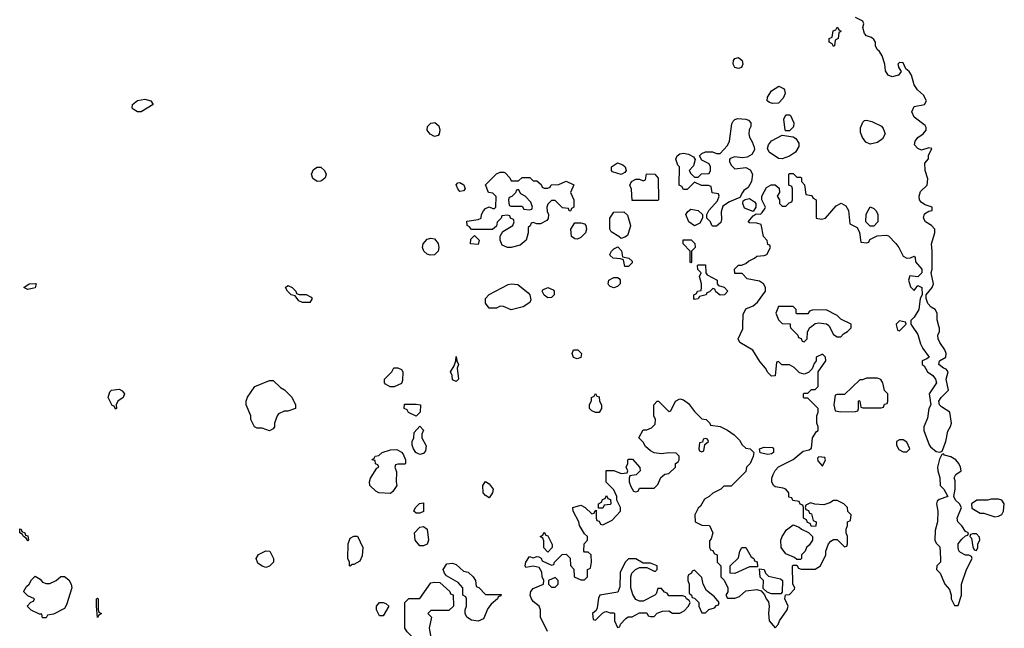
# Model space of a CAD drawing. Header units: inches. Extents: x 2380249 to 2585472, y 382747 to 546448.
# Tile 268 of 626: x 2472066 to 2477442, y 518349 to 521673. Entities that reach past the tile are written whole.
import ezdxf

# ---------------------------------------------------------------- set-up
doc = ezdxf.new("R2010")
doc.units = ezdxf.units.IN
doc.header["$MEASUREMENT"] = 0
doc.layers.add('C4571', color=7, linetype='Continuous')
doc.layers.add('C4572', color=7, linetype='Continuous')

msp = doc.modelspace()

# ---------------------------------------------------------------- linework, layer by layer
at = {"layer": 'C4571', "color": 4, "elevation": 56}
for points in [[(2474947.3, 518332.7), (2474909, 518410), (2474908.7, 518450), (2474902, 518470), (2474870, 518495.1), (2474859.6, 518510), (2474853.6, 518530), (2474857, 518550), (2474870, 518567.3), (2474926, 518590), (2474928, 518610), (2474918, 518630), (2474916.4, 518656.4), (2474902, 518682), (2474870, 518688), (2474830, 518682), (2474826, 518690), (2474830, 518711.3), (2474850, 518742), (2474870, 518734), (2474890, 518742), (2474899.6, 518739.6), (2474912.7, 518732.7), (2474918, 518718), (2474970, 518694), (2474982, 518698), (2474986, 518710), (2475027.3, 518752.7), (2475050, 518754), (2475071.6, 518731.6), (2475072.7, 518692.7), (2475091.6, 518671.6), (2475094, 518630), (2475130, 518614), (2475150, 518614), (2475166, 518630), (2475166, 518670), (2475182, 518678), (2475188, 518710), (2475186, 518750), (2475170, 518766), (2475150, 518766), (2475146, 518770), (2475148, 518810), (2475166, 518830), (2475166, 518850), (2475150, 518866), (2475122, 518910), (2475118, 518930), (2475088.4, 518988.4), (2475086, 519010), (2475130, 519022), (2475154, 519010), (2475190, 518974), (2475202, 518978), (2475206, 518990), (2475214, 518994), (2475214, 518950), (2475218, 518938), (2475230, 518934), (2475238, 518918), (2475250, 518914), (2475300.4, 518939.6), (2475346, 518990), (2475346, 519010), (2475326, 519050), (2475326, 519070), (2475318, 519090), (2475310, 519106), (2475268.4, 519148.4), (2475268.7, 519211.3), (2475310, 519212), (2475350, 519194), (2475382, 519198), (2475386, 519210), (2475378, 519230), (2475386, 519250), (2475386, 519270), (2475390, 519274), (2475412.7, 519272.7), (2475452.7, 519227.3), (2475454, 519210), (2475432.7, 519187.3), (2475398, 519182), (2475394, 519170), (2475394, 519150), (2475403.6, 519123.6), (2475418, 519098), (2475430, 519094), (2475442, 519098), (2475450, 519114), (2475530, 519114), (2475550, 519134), (2475567.3, 519172.7), (2475588.4, 519191.6), (2475610, 519194), (2475646, 519230), (2475646, 519250), (2475662, 519258), (2475666, 519270), (2475666, 519290), (2475650, 519306), (2475610, 519308), (2475570, 519302), (2475530, 519308), (2475510, 519318), (2475482, 519342), (2475470, 519366), (2475446, 519390), (2475470, 519434), (2475490, 519434), (2475516.4, 519443.6), (2475536.4, 519463.6), (2475538, 519490), (2475528, 519510), (2475528, 519570), (2475546, 519590), (2475554, 519590), (2475610, 519534), (2475622, 519538), (2475646, 519590), (2475670, 519602), (2475690, 519598), (2475718, 519578), (2475750, 519534), (2475790, 519494), (2475814, 519490), (2475834, 519470), (2475838, 519458), (2475890, 519452), (2475930, 519432), (2475966.4, 519406.4), (2475996.9, 519376.9), (2476011.6, 519351.6), (2476030, 519334), (2476054, 519330), (2476074, 519310), (2476071.6, 519288.4), (2476054, 519250), (2476034, 519230), (2476030, 519206), (2475950, 519126), (2475910, 519126), (2475894, 519110), (2475850, 519088), (2475831.1, 519068.9), (2475805.4, 519054.6), (2475783.6, 519016.4), (2475770, 519006), (2475752, 518970), (2475754, 518930), (2475790, 518912), (2475831.6, 518911.6), (2475851.1, 518871.1), (2475842, 518838), (2475832.7, 518827.3), (2475832.7, 518792.7), (2475838, 518778), (2475850, 518774), (2475858, 518758), (2475874, 518750), (2475874, 518710), (2475894, 518690), (2475894, 518630), (2475912.7, 518612.7), (2475932, 518570), (2475932, 518548), (2475922, 518530), (2475930, 518514), (2475970, 518514), (2475996.4, 518523.6), (2476030, 518554), (2476090, 518562), (2476114, 518554), (2476132.7, 518532.7), (2476142, 518510), (2476154.8, 518494.8), (2476158.8, 518470), (2476154.8, 518430), (2476158, 518390), (2476190, 518352), (2476208, 518370), (2476215.3, 518390), (2476257.2, 518450), (2476261.2, 518470), (2476244, 518510), (2476247.3, 518532.7), (2476270, 518534), (2476296.4, 518563.6), (2476298, 518570), (2476288, 518590), (2476286, 518690), (2476290, 518694), (2476310, 518694), (2476318, 518678), (2476332.7, 518672.7), (2476410, 518672), (2476438, 518690), (2476468, 518750), (2476468, 518770), (2476482, 518810), (2476494.6, 518825.4), (2476510, 518834), (2476530, 518834), (2476570, 518794), (2476582, 518798), (2476586, 518810), (2476586, 518850), (2476578, 518870), (2476578, 518890), (2476586, 518910), (2476586, 518930), (2476602, 518938), (2476606, 518970), (2476587.3, 518987.3), (2476586, 519010), (2476566, 519030), (2476530, 519048), (2476510, 519048), (2476490, 519035.3), (2476456.9, 519023.1), (2476408, 519028), (2476384.7, 519035.3), (2476358, 519022), (2476354, 519010), (2476358, 518998), (2476372.7, 518992.7), (2476378, 518978), (2476390, 518974), (2476398, 518938), (2476414, 518930), (2476412.7, 518907.3), (2476390, 518906), (2476382, 518922), (2476367.3, 518927.3), (2476362, 518942), (2476346, 518950), (2476346, 519010), (2476342, 519022), (2476327.3, 519027.3), (2476322, 519042), (2476287.3, 519047.3), (2476282, 519062), (2476266, 519066), (2476266, 519090), (2476248.4, 519108.4), (2476235.3, 519115.3), (2476190, 519122.7), (2476181.2, 519130), (2476172.7, 519150), (2476172.7, 519170), (2476179.3, 519190), (2476190, 519211.3), (2476210, 519232), (2476290, 519272), (2476344, 519316), (2476376.4, 519323.6), (2476390, 519334), (2476395.3, 519390), (2476416.4, 519423.6), (2476426, 519430), (2476426, 519450), (2476418, 519470), (2476418, 519510), (2476426, 519530), (2476426, 519550), (2476370, 519606), (2476350, 519606), (2476346, 519610), (2476346, 519630), (2476350, 519634), (2476370, 519634), (2476390, 519654), (2476410, 519654), (2476426, 519670), (2476426, 519750), (2476468, 519810), (2476466, 519830), (2476450, 519846), (2476414, 519830), (2476414, 519810), (2476403.6, 519796.4), (2476392.7, 519767.3), (2476372.7, 519747.3), (2476350, 519738), (2476324, 519744), (2476294.6, 519774.6), (2476270, 519788), (2476228, 519788), (2476210, 519806), (2476198, 519802), (2476191.6, 519728.4), (2476170, 519726), (2476150, 519746), (2476138, 519770), (2476106.3, 519806.3), (2476069.1, 519869.1), (2475998, 519910), (2475988.7, 519930), (2476014.5, 519985.5), (2476014.9, 520000)], [(2476273.4, 520000), (2476274, 519990), (2476314, 519950), (2476318, 519938), (2476332.7, 519932.7), (2476338, 519918), (2476350, 519914), (2476366, 519930), (2476367.3, 519967.3), (2476378, 519990), (2476391.3, 520000)], [(2476485.5, 520000), (2476510, 519954), (2476530, 519942), (2476550, 519942), (2476563.1, 519956.9), (2476586, 519970), (2476606, 519990), (2476606, 520000)], [(2476853.9, 520000), (2476858, 519978), (2476870, 519974), (2476896, 520000)], [(2476938.8, 520000), (2476970, 519954), (2476983.6, 519903.6), (2476996.9, 519876.9), (2477031, 519830), (2477019.8, 519820.2), (2476994, 519810), (2476994, 519790), (2477003.6, 519783.6), (2477022, 519750), (2477051, 519730), (2477066, 519710), (2477071, 519690), (2477031, 519630), (2477041, 519570), (2477030.8, 519550), (2477023.5, 519496.5), (2477002, 519450), (2477002, 519430), (2477030.9, 519350.9), (2477039.8, 519339.8), (2477070, 519314.8), (2477090, 519311), (2477103.1, 519316.9), (2477122.7, 519370), (2477133.6, 519426.4), (2477149.1, 519450.9), (2477153.2, 519470), (2477144, 519530), (2477098.3, 519558.3), (2477089, 519570), (2477085.2, 519590), (2477098, 519610), (2477137.2, 519650), (2477125.2, 519710), (2477135.3, 519750), (2477124.7, 519764.7), (2477109.5, 519769.5), (2477084, 519790), (2477088.7, 519810), (2477122, 519830), (2477124, 519850), (2477117.2, 519870), (2477089.2, 519910), (2477081.2, 519930), (2477079, 519950), (2477088.7, 519970), (2477088.4, 519988.4), (2477084.9, 520000)]]:
    msp.add_lwpolyline(points, dxfattribs=at)
for points in [[(2475110, 519822), (2475088.9, 519828.9), (2475082, 519850), (2475089, 519871), (2475114, 519870), (2475134, 519850), (2475130, 519828)], [(2474450, 519698), (2474430, 519706), (2474428, 519730), (2474418, 519750), (2474438, 519782), (2474448, 519810), (2474450, 519834), (2474452, 519810), (2474462, 519790), (2474454, 519770), (2474462, 519710)], [(2474110, 519668), (2474088.9, 519668.9), (2474063.1, 519683.1), (2474058, 519690), (2474058, 519710), (2474098, 519750), (2474108.7, 519771.3), (2474130, 519772), (2474150, 519762), (2474158, 519750), (2474156.9, 519703.1), (2474150, 519686)], [(2473430, 519428), (2473390, 519442), (2473363.1, 519443.1), (2473348, 519450), (2473328.9, 519488.9), (2473328.7, 519510), (2473302, 519570), (2473302, 519590), (2473309.1, 519610.9), (2473349.1, 519670.9), (2473430, 519702), (2473450, 519702), (2473490, 519664.7), (2473511.1, 519651.1), (2473551.1, 519611.1), (2473572, 519570), (2473572, 519550), (2473530, 519535.3), (2473510, 519535.3), (2473479.8, 519520.2), (2473470.9, 519509.1), (2473458, 519470), (2473458, 519450), (2473450, 519438)], [(2476750, 519715.3), (2476690, 519715.3), (2476667.3, 519707.3), (2476652.7, 519707.3), (2476570, 519626), (2476530, 519626), (2476518, 519622), (2476512, 519570), (2476518, 519538), (2476550, 519532), (2476630, 519534), (2476642, 519538), (2476646, 519550), (2476646, 519590), (2476650, 519594), (2476654, 519590), (2476658, 519558), (2476670, 519554), (2476770, 519554), (2476782, 519558), (2476787.3, 519572.7), (2476802, 519578), (2476806, 519590), (2476806, 519630), (2476788.4, 519648.4), (2476778, 519690), (2476768.4, 519708.4)], [(2472590, 519546), (2472582, 519562), (2472570, 519566), (2472548.7, 519610), (2472559, 519641), (2472568, 519650), (2472610, 519654.8), (2472626.4, 519646.4), (2472638, 519630), (2472630.6, 519609.4), (2472602, 519590), (2472592, 519570), (2472594, 519550)], [(2475210, 519528), (2475190, 519538), (2475178, 519550), (2475178, 519570), (2475187.3, 519592.7), (2475188, 519610), (2475202, 519618), (2475210, 519632), (2475218, 519618), (2475230, 519614), (2475232, 519590), (2475242, 519570), (2475242, 519550), (2475230, 519528)], [(2474230, 519508), (2474188.4, 519528.4), (2474182, 519542), (2474166, 519550), (2474167.3, 519572.7), (2474230, 519574), (2474254, 519570), (2474252, 519530)], [(2474250, 519299), (2474229.2, 519309.2), (2474215.3, 519330), (2474208.7, 519350), (2474208.7, 519370), (2474218, 519390), (2474220.4, 519419.6), (2474250, 519454), (2474271.1, 519431.1), (2474262, 519410), (2474262, 519390), (2474285.4, 519345.4), (2474282, 519318), (2474270, 519304)], [(2475810, 519386), (2475798, 519382), (2475794, 519366), (2475778, 519362), (2475774, 519330), (2475778, 519318), (2475790, 519314), (2475802, 519318), (2475806, 519354), (2475826, 519370), (2475822, 519382)], [(2476890, 519378), (2476870, 519378), (2476854, 519370), (2476854, 519350), (2476865.4, 519325.4), (2476890, 519314), (2476910, 519314), (2476926, 519330), (2476910, 519366)], [(2474090, 519086), (2474026, 519090), (2474010, 519098), (2473978, 519130), (2473975.3, 519150), (2473982, 519170), (2474016.4, 519223.6), (2474026, 519230), (2474022, 519242), (2474008.4, 519248.4), (2474006, 519266), (2473988, 519270), (2474002, 519278), (2474006, 519290), (2474027.3, 519292.7), (2474046, 519310), (2474090, 519324.7), (2474125.4, 519325.4), (2474150.9, 519310.9), (2474159.8, 519299.8), (2474172, 519270), (2474172, 519250), (2474170, 519246), (2474130, 519246), (2474118, 519242), (2474114, 519230), (2474123.6, 519203.6), (2474121, 519150), (2474124.7, 519130), (2474103.6, 519096.4)], [(2476150, 519299), (2476108.4, 519308.4), (2476106, 519330), (2476130, 519338), (2476176, 519336), (2476182, 519330), (2476182, 519310), (2476170, 519302)], [(2476430, 519286), (2476422, 519278), (2476423.6, 519263.6), (2476450, 519234), (2476466, 519270), (2476462, 519282)], [(2477110, 519302), (2477101, 519299), (2477087.3, 519272.7), (2477077.3, 519230), (2477078.8, 519210), (2477090.8, 519170.8), (2477091, 519130), (2477111.3, 519110), (2477134, 519070), (2477086.8, 519053.2), (2477076, 519044), (2477071, 519030), (2477078.8, 518990), (2477078, 518930), (2477063.6, 518883.6), (2477062, 518830), (2477070, 518814), (2477090, 518794), (2477094, 518730), (2477094, 518710), (2477074, 518690), (2477072, 518670), (2477092, 518650), (2477118, 518590), (2477142, 518562), (2477151.1, 518531.1), (2477152, 518510), (2477170, 518474), (2477190, 518474), (2477208, 518530), (2477208, 518590), (2477235.3, 518670), (2477266, 518730), (2477262, 518742), (2477248, 518748), (2477230, 518748.7), (2477203.2, 518763.2), (2477192.9, 518772.9), (2477189.3, 518790), (2477189.6, 518810.4), (2477210, 518836), (2477230, 518854), (2477242, 518858), (2477246, 518870), (2477230, 518878), (2477209.3, 518909.3), (2477188.7, 518930), (2477184, 518950), (2477208, 519010), (2477198, 519030), (2477175.3, 519050), (2477166, 519070), (2477174, 519110), (2477174, 519154), (2477169.1, 519170.9), (2477178, 519190), (2477206, 519210), (2477202, 519230), (2477194, 519250), (2477177.2, 519270), (2477150, 519285.1), (2477115.5, 519295.5)], [(2474630, 519061.2), (2474610, 519074), (2474597.2, 519090), (2474594, 519130), (2474610, 519151), (2474630, 519138), (2474650.3, 519110), (2474647.7, 519090)], [(2475226, 519006), (2475226, 519030), (2475242, 519038), (2475247.3, 519052.7), (2475262, 519058), (2475270, 519074), (2475278, 519058), (2475292.7, 519052.7), (2475294, 519030), (2475290, 519026), (2475258, 519022), (2475250, 519006)], [(2477410, 519055.3), (2477370, 519055.3), (2477350, 519048.7), (2477291.6, 519048.4), (2477262, 519030), (2477265.4, 519005.4), (2477310, 518978), (2477330, 518978), (2477390, 518958.8), (2477410, 518961), (2477429.2, 518970.8), (2477437.2, 518990), (2477442, 519030), (2477428.9, 519048.9)], [(2474230, 518978), (2474218, 518990), (2474228, 519010), (2474248.9, 519031.1), (2474270, 519034), (2474270, 518988), (2474250, 518978)], [(2472110, 518828), (2472102, 518842), (2472086, 518850), (2472082, 518862), (2472066, 518870), (2472067.3, 518892.7), (2472074, 518890), (2472078, 518878), (2472094, 518870), (2472098, 518858), (2472110, 518854), (2472114, 518830)], [(2474250, 518799), (2474225.2, 518830), (2474222, 518870), (2474250, 518902), (2474270, 518904.7), (2474291, 518891), (2474298.8, 518830), (2474290, 518808), (2474270, 518799)], [(2476310, 518726), (2476296.4, 518736.4), (2476250, 518755.3), (2476224, 518790), (2476221.2, 518830), (2476229.1, 518850.9), (2476253.6, 518886.4), (2476290, 518914), (2476322, 518902), (2476334, 518890), (2476372.7, 518872.7), (2476394, 518850), (2476394, 518830), (2476376.9, 518803.1), (2476362, 518790), (2476354, 518770), (2476334, 518750), (2476334, 518730), (2476330, 518726)], [(2473870, 518688), (2473866, 518690), (2473866, 518710), (2473858, 518730), (2473859, 518810), (2473870, 518842), (2473890, 518852), (2473910, 518852), (2473938.8, 518790), (2473935.3, 518744.7), (2473923.6, 518716.4), (2473890, 518698), (2473882, 518698)], [(2474950, 518766), (2474928, 518788), (2474927.3, 518827.3), (2474922, 518842), (2474908, 518850), (2474922, 518858), (2474930, 518874), (2474938, 518858), (2474950, 518854), (2474972.7, 518807.3), (2474974, 518790)], [(2477290, 518866), (2477270, 518866), (2477258, 518862), (2477254, 518850), (2477262, 518842), (2477270, 518794), (2477278, 518778), (2477290, 518774), (2477298, 518790), (2477298, 518810), (2477308, 518830), (2477307.3, 518847.3)], [(2475970, 518648), (2475946, 518650), (2475946, 518690), (2475990, 518734), (2475998, 518770), (2476008, 518790), (2476030, 518791.3), (2476059.6, 518739.6), (2476074, 518730), (2476078, 518718), (2476092.7, 518712.7), (2476094, 518686), (2476050, 518686)], [(2473410, 518682), (2473389.1, 518689.1), (2473365.6, 518705.6), (2473358, 518730), (2473370, 518752), (2473410, 518772), (2473432, 518770), (2473451.3, 518730), (2473451.3, 518710), (2473430, 518688)], [(2474610, 518534), (2474694, 518534), (2474692.7, 518527.3), (2474678, 518522), (2474674, 518510), (2474639.6, 518480.4), (2474622, 518458), (2474598, 518402), (2474570, 518389.2), (2474533.6, 518393.6), (2474508, 518410), (2474498, 518430), (2474498, 518450), (2474506, 518470), (2474506, 518510), (2474502, 518522), (2474486, 518530), (2474486, 518570), (2474460.4, 518600.4), (2474396.4, 518636.4), (2474386, 518650), (2474378, 518670), (2474398, 518702), (2474430, 518704.7), (2474450, 518698), (2474490, 518662), (2474515.3, 518655.3), (2474542, 518630), (2474554, 518610), (2474558, 518578), (2474572.7, 518572.7)], [(2475430, 518728), (2475390, 518728), (2475372, 518710), (2475345.4, 518654.6), (2475343.6, 518576.4), (2475332.7, 518547.3), (2475234, 518530), (2475225.4, 518514.6), (2475219.6, 518460.4), (2475212.7, 518447.3), (2475194, 518430), (2475198, 518398), (2475210, 518394), (2475247.3, 518432.7), (2475260.4, 518439.6), (2475270, 518442), (2475290, 518434), (2475310, 518434), (2475314, 518430), (2475314, 518390), (2475330, 518354), (2475342, 518358), (2475347.3, 518372.7), (2475376.4, 518403.6), (2475388.4, 518411.6), (2475410, 518412), (2475450, 518434), (2475490, 518434), (2475498, 518418), (2475510, 518414), (2475530, 518414), (2475547.3, 518432.7), (2475576.4, 518443.6), (2475610, 518444.7), (2475630, 518432), (2475670, 518432), (2475694.6, 518445.4), (2475718, 518470), (2475726, 518490), (2475722, 518502), (2475706, 518510), (2475702, 518522), (2475687.3, 518527.3), (2475610, 518526), (2475602, 518542), (2475587.3, 518547.3), (2475570, 518566), (2475550, 518566), (2475542, 518538), (2475534, 518530), (2475470, 518498), (2475450, 518498), (2475430, 518506), (2475413.6, 518533.6), (2475402, 518570), (2475402, 518630), (2475408, 518650), (2475428.9, 518671.1), (2475450, 518682), (2475490, 518682), (2475530, 518662), (2475538, 518662), (2475546, 518670), (2475546, 518690), (2475510, 518706), (2475470, 518706)], [(2472210, 518594), (2472230, 518594), (2472266, 518610), (2472290, 518632), (2472310, 518632), (2472333.7, 518613.7), (2472346.8, 518590), (2472350.8, 518570), (2472322, 518478), (2472310, 518458), (2472250, 518426), (2472218, 518422), (2472210, 518406), (2472190, 518406), (2472186, 518426), (2472174, 518426), (2472128.4, 518448.4), (2472106, 518470), (2472127.3, 518492.7), (2472142, 518498), (2472146, 518510), (2472110, 518526), (2472088.4, 518548.4), (2472088.4, 518551.6), (2472103.1, 518576.9), (2472118, 518590), (2472130, 518614), (2472150, 518634), (2472176.9, 518616.9), (2472190, 518602)], [(2474990, 518626), (2474954, 518610), (2474954, 518590), (2474970, 518574), (2474990, 518574), (2475006, 518590), (2475006, 518610)], [(2475750, 518666), (2475738, 518662), (2475734, 518650), (2475718, 518642), (2475714, 518630), (2475714, 518610), (2475722, 518590), (2475722, 518542), (2475734, 518530), (2475738, 518518), (2475750, 518514), (2475774, 518490), (2475774, 518470), (2475790, 518434), (2475810, 518434), (2475828.4, 518451.6), (2475859, 518461), (2475870, 518474), (2475882, 518478), (2475886, 518490), (2475860.4, 518520.4), (2475816.4, 518556.4), (2475798, 518590), (2475790, 518626)], [(2476170, 518537.2), (2476147.3, 518547.3), (2476126, 518566), (2476128, 518610), (2476109, 518629), (2476106, 518674), (2476130, 518671.3), (2476138, 518650), (2476154.4, 518634.4), (2476219.8, 518619.8), (2476231.1, 518611.1), (2476230, 518546), (2476222, 518538)], [(2474250, 518263.7), (2474241.2, 518270), (2474182, 518330), (2474168, 518350), (2474168, 518490), (2474190, 518511.3), (2474250, 518512), (2474310, 518598), (2474330, 518602), (2474359.6, 518599.6), (2474414, 518550), (2474418, 518538), (2474432.7, 518532.7), (2474434, 518470), (2474410, 518446), (2474310, 518446), (2474294, 518430), (2474314, 518410), (2474301, 518350), (2474312, 518290), (2474270, 518263.7)], [(2472490, 518408), (2472486, 518470), (2472486, 518510), (2472490, 518514), (2472494, 518510), (2472494, 518450), (2472498, 518438), (2472512, 518430), (2472498, 518422)], [(2474030, 518418), (2474014, 518450), (2474014, 518470), (2474030, 518490.8), (2474050.9, 518490.9), (2474065.4, 518485.4), (2474082, 518470), (2474050, 518418)]]:
    msp.add_lwpolyline(points, close=True, dxfattribs=at)
at = {"layer": 'C4572', "color": 4, "elevation": 56}
for points in [[(2477084.9, 520000), (2477074.6, 520034.6), (2477075.3, 520070), (2477064, 520090), (2477043.3, 520103.3), (2477023.7, 520123.7), (2477016, 520150), (2477015.3, 520170), (2477049, 520210), (2477055.3, 520230), (2477042, 520290), (2477048.9, 520311.1), (2477049, 520410), (2477044, 520450), (2477062, 520510), (2477062, 520530), (2477044, 520550), (2477012.3, 520570), (2477000.7, 520590), (2477006.6, 520613.4), (2477030, 520628), (2477048, 520632), (2477048.7, 520650), (2477010, 520662), (2476990, 520674.5), (2476978.7, 520690), (2476976.3, 520710), (2476984.7, 520735.2), (2477021.2, 520770), (2477024.7, 520804.7), (2477009, 520850), (2477008.7, 520890), (2477027.3, 520912.7), (2477028.4, 520931.6), (2477046, 520970), (2477030, 520974), (2476990, 520961.2), (2476970, 520969.3), (2476952, 520990), (2476955.6, 521010), (2476969.7, 521030.3), (2476999, 521050), (2477015.3, 521070), (2477014.6, 521085.4), (2477010, 521095.3), (2476950, 521140.9), (2476936.9, 521170), (2476950, 521199.1), (2477006, 521210), (2477018, 521230), (2477000.4, 521260.4), (2476968.7, 521290), (2476950, 521318), (2476935.3, 521370), (2476922, 521390), (2476904.7, 521404.7), (2476890, 521438), (2476870, 521439), (2476861, 521430), (2476866, 521410), (2476878, 521390), (2476864.7, 521370), (2476830, 521360.9), (2476808.7, 521370), (2476794, 521394), (2476789.2, 521430), (2476775.5, 521475.5), (2476760.4, 521500.4), (2476748, 521510), (2476738, 521530), (2476738, 521550), (2476730, 521566), (2476716.4, 521576.4), (2476690, 521586), (2476678, 521598), (2476668.7, 521630), (2476675.3, 521650), (2476670, 521666), (2476630, 521686)], [(2476014.9, 520000), (2476016.4, 520063.6), (2476030, 520094), (2476070, 520111.3), (2476095.3, 520130), (2476138, 520190), (2476138, 520210), (2476128, 520230), (2476104.7, 520244.7), (2476038, 520258), (2476010, 520288), (2475970, 520288), (2475969, 520310), (2475990, 520332), (2476007.3, 520332.7), (2476030, 520342), (2476044.7, 520355.3), (2476078, 520370), (2476090, 520382), (2476130, 520384.7), (2476146, 520390), (2476166, 520430), (2476162, 520442), (2476150, 520446), (2476147.3, 520467.3), (2476128, 520490), (2476115.3, 520555.3), (2476090, 520562), (2476050, 520564), (2476044, 520570), (2476070, 520602), (2476087.3, 520612.7), (2476110, 520612), (2476120.4, 520619.6), (2476136.4, 520643.6), (2476138, 520650), (2476118, 520690), (2476118, 520710), (2476143.1, 520756.9), (2476168.4, 520771.6), (2476191.6, 520771.6), (2476212.7, 520752.7), (2476214, 520730), (2476202, 520710), (2476214, 520690), (2476214, 520670), (2476230, 520654), (2476250, 520654), (2476267.3, 520672.7), (2476282, 520678), (2476286, 520690), (2476286, 520750), (2476282, 520762), (2476266, 520770), (2476266, 520830), (2476270, 520834), (2476290, 520834), (2476310, 520814), (2476330, 520814), (2476334, 520810), (2476334, 520790), (2476351.6, 520771.6), (2476358, 520718), (2476390, 520714), (2476398, 520698), (2476414, 520690), (2476414, 520590), (2476444.7, 520584.7), (2476466, 520590), (2476523.1, 520656.9), (2476551.6, 520671.6), (2476576.9, 520656.9), (2476591.6, 520631.6), (2476598, 520558), (2476638, 520538), (2476651.6, 520511.6), (2476658, 520458), (2476690, 520454), (2476702, 520458), (2476707.3, 520472.7), (2476748, 520492), (2476796.9, 520496.9), (2476810, 520492), (2476850.6, 520450.6), (2476866, 520430), (2476890, 520382), (2476910, 520371.3), (2476930, 520372), (2476950, 520382), (2476955.3, 520375.3), (2476958, 520350), (2476991, 520310), (2476991.3, 520290), (2476970, 520268.7), (2476925.4, 520274.6), (2476918, 520250), (2476930, 520214), (2476950, 520194), (2476970, 520222), (2476992, 520210), (2476994, 520170), (2476982, 520150), (2476976, 520090), (2476950, 520048), (2476932, 520030), (2476932, 520010), (2476938.8, 520000)], [(2476606, 520000), (2476606, 520010), (2476550, 520038), (2476530, 520058), (2476470, 520088), (2476392.7, 520087.3), (2476378, 520082), (2476370, 520066), (2476310, 520066), (2476306, 520070), (2476306, 520090), (2476290, 520106), (2476210, 520106), (2476194, 520070), (2476210, 520034), (2476230, 520014), (2476272.7, 520012.7), (2476273.4, 520000)], [(2476896, 520000), (2476906, 520010), (2476902, 520022), (2476870, 520028), (2476852, 520010), (2476853.9, 520000)], [(2476391.3, 520000), (2476410, 520014), (2476430, 520018), (2476471.6, 520011.6), (2476483.6, 520003.6), (2476485.5, 520000)]]:
    msp.add_lwpolyline(points, dxfattribs=at)
for points in [[(2476510, 521526), (2476502, 521542), (2476486, 521550), (2476486, 521570), (2476502, 521578), (2476508.4, 521611.6), (2476522, 521618), (2476530, 521632), (2476538, 521618), (2476552, 521610), (2476538, 521602), (2476534, 521570), (2476518, 521562), (2476514, 521530)], [(2475990, 521406), (2475970, 521412.7), (2475961.3, 521430), (2475963, 521450), (2475970, 521460.5), (2475990, 521467.3), (2476010.6, 521450.6), (2476014, 521430), (2476007.1, 521412.9)], [(2476176.4, 521216.4), (2476160.4, 521220.4), (2476148, 521230), (2476148.7, 521250), (2476170, 521284.7), (2476210.8, 521310.8), (2476236.9, 521296.9), (2476242, 521290), (2476244.7, 521270), (2476235.3, 521244.7), (2476210, 521218)], [(2472730, 521169.2), (2472710, 521169.3), (2472684.7, 521184.8), (2472680.7, 521190), (2472682.4, 521210), (2472710, 521231.7), (2472750, 521238.7), (2472782.8, 521230), (2472795.5, 521210)], [(2476250, 521066), (2476246, 521070), (2476238, 521130), (2476250, 521154), (2476270, 521154), (2476274, 521150), (2476292, 521110), (2476291.6, 521088.4), (2476270, 521066)], [(2474330, 521035.6), (2474307.9, 521048), (2474291.3, 521070), (2474293.3, 521090), (2474310, 521108.4), (2474332.4, 521112.4), (2474353.8, 521093.8), (2474359.3, 521070), (2474356.3, 521050), (2474350, 521041.2)], [(2476010, 520918.4), (2475970, 520923.7), (2475945.2, 520914.8), (2475941, 520910), (2475942, 520898), (2475950, 520878), (2475970, 520858), (2476030, 520866.8), (2476053.7, 520853.7), (2476066.8, 520830), (2476062, 520790), (2476043.6, 520756.4), (2476019.6, 520740.4), (2476012, 520730), (2475998, 520702), (2475942, 520678), (2475905.4, 520654.6), (2475896.9, 520623.1), (2475898, 520582), (2475894, 520566), (2475870, 520546), (2475850, 520546), (2475846, 520550), (2475838, 520570), (2475818, 520590), (2475818, 520610), (2475828.9, 520631.1), (2475876.4, 520683.6), (2475886, 520710), (2475882, 520722), (2475847.3, 520727.3), (2475842, 520762), (2475827.3, 520767.3), (2475788.4, 520768.4), (2475750, 520786), (2475710, 520746), (2475690, 520746), (2475682, 520762), (2475666, 520770), (2475668, 520870), (2475659, 520879), (2475649.1, 520910.9), (2475655.3, 520930), (2475670, 520941), (2475690, 520944), (2475718, 520938), (2475744.7, 520924.7), (2475754, 520910), (2475745.4, 520874.6), (2475722, 520850), (2475730, 520834), (2475750, 520814), (2475770, 520814), (2475788.4, 520831.6), (2475830, 520834), (2475838, 520850), (2475838, 520870), (2475830, 520886), (2475790, 520906), (2475778, 520930), (2475790, 520942), (2475810, 520952), (2475848.4, 520951.6), (2475870, 520942), (2475890, 520942), (2475930, 520986), (2475941.2, 521010), (2475955.1, 521104.9), (2475961.1, 521118.9), (2475971.4, 521128.6), (2475986.2, 521133.8), (2476030.5, 521130.5), (2476044.9, 521124.9), (2476058, 521110), (2476058.8, 521090), (2476048.7, 521071.3), (2476046.7, 521050), (2476050, 521032), (2476066.2, 521006.2), (2476076.8, 520976.8), (2476077.3, 520962.7), (2476063, 520937), (2476038, 520922)], [(2476710, 520994), (2476685.2, 521005.2), (2476668, 521030), (2476656.4, 521056.4), (2476656.4, 521083.6), (2476670, 521114), (2476678, 521122), (2476690, 521124.7), (2476718, 521118), (2476770.9, 521090.9), (2476779.8, 521079.8), (2476791.3, 521050), (2476777.1, 521022.9), (2476750, 521002.7)], [(2476230, 520914), (2476210, 520915.3), (2476158, 520950), (2476148.7, 520970), (2476155.3, 520990), (2476170, 521012), (2476230, 521042), (2476290, 521034), (2476303.6, 521023.6), (2476319.6, 520999.6), (2476319.6, 520980.4), (2476302, 520950), (2476270, 520928)], [(2475350, 520828.7), (2475303.1, 520843.1), (2475298, 520850), (2475298, 520870), (2475330, 520890.7), (2475359.8, 520879.8), (2475371, 520870), (2475378, 520850), (2475370, 520838)], [(2473690, 520789.5), (2473666, 520806), (2473659.5, 520830), (2473670, 520854.8), (2473690, 520867.3), (2473710, 520867.7), (2473730.3, 520850.3), (2473739.3, 520830), (2473733, 520810), (2473721.1, 520798.9), (2473710, 520791.8)], [(2474750, 520794), (2474790, 520794), (2474808.9, 520811.1), (2474851.6, 520811.6), (2474870, 520794), (2474890, 520794), (2474912.7, 520772.7), (2474918, 520758), (2474930, 520754), (2474950, 520754), (2474962, 520758), (2474968, 520772), (2475010, 520774), (2475050, 520791.3), (2475091.3, 520771.3), (2475074, 520730), (2475092, 520690), (2475092, 520650), (2475078, 520642), (2475072.7, 520627.3), (2475066, 520630), (2475062, 520642), (2475030, 520646), (2474990, 520686), (2474970, 520686), (2474950, 520666), (2474944.7, 520650), (2474945.4, 520625.4), (2474954, 520610), (2474951.6, 520588.4), (2474943.6, 520576.4), (2474910, 520558), (2474890, 520558), (2474870, 520566), (2474858, 520562), (2474852.7, 520547.3), (2474842, 520538), (2474842, 520510), (2474831.1, 520468.9), (2474798, 520442), (2474750, 520428.7), (2474728.9, 520428.9), (2474701.2, 520441.2), (2474688.7, 520470), (2474688.7, 520491.3), (2474703.1, 520516.9), (2474758, 520550), (2474766, 520570), (2474762, 520582), (2474746, 520590), (2474742, 520602), (2474730, 520606), (2474698, 520602), (2474694, 520590), (2474672.7, 520567.3), (2474670, 520546), (2474647.3, 520527.3), (2474532.7, 520527.3), (2474522, 520542), (2474508.7, 520550), (2474507.3, 520572.7), (2474570, 520582), (2474586, 520590), (2474588, 520610), (2474598, 520630), (2474610, 520642), (2474630, 520652), (2474650, 520642), (2474658, 520642), (2474666, 520650), (2474667.3, 520707.3), (2474650, 520726), (2474626, 520730), (2474608.9, 520771.1), (2474670, 520831), (2474690, 520841), (2474710, 520841), (2474716.8, 520836.8), (2474742, 520810)], [(2475410, 520686), (2475407.3, 520747.3), (2475398, 520770), (2475406, 520790), (2475430, 520802), (2475450, 520802), (2475470, 520794), (2475482, 520798), (2475488.4, 520831.6), (2475534, 520830), (2475552.7, 520807.3), (2475554, 520690), (2475550, 520686)], [(2474470, 520735.3), (2474459, 520750), (2474449.5, 520770.5), (2474458, 520782), (2474470, 520784.7), (2474490.9, 520770.9), (2474498, 520750), (2474490, 520738)], [(2474790, 520746), (2474778, 520742), (2474772.7, 520727.3), (2474752.7, 520707.3), (2474738, 520702), (2474734, 520690), (2474738, 520658), (2474750, 520654), (2474810, 520654), (2474818, 520638), (2474850, 520634), (2474862, 520638), (2474866, 520650), (2474856.4, 520676.4), (2474826, 520710), (2474802, 520722)], [(2476070, 520626), (2476023.7, 520643.7), (2476014, 520670), (2476016.4, 520683.6), (2476028, 520692), (2476050, 520696), (2476078.8, 520678.8), (2476084.7, 520670), (2476084.7, 520650)], [(2475350, 520478), (2475338, 520490), (2475295.3, 520515.3), (2475288.4, 520528.4), (2475289, 520590), (2475310, 520622), (2475364.7, 520624.7), (2475385.4, 520605.4), (2475401, 520550), (2475399.8, 520540.2), (2475384.7, 520495.3), (2475370, 520486)], [(2475750, 520548), (2475719, 520570), (2475704, 520610), (2475713.6, 520626.4), (2475730, 520638), (2475770.9, 520630.9), (2475794, 520610), (2475794, 520590), (2475778.8, 520561.2)], [(2476710, 520546), (2476686, 520570), (2476688.4, 520611.6), (2476710, 520652), (2476730, 520642), (2476742, 520630), (2476751.3, 520610), (2476751.1, 520568.9), (2476730, 520546)], [(2475110, 520475.3), (2475096.4, 520476.4), (2475078, 520490), (2475075.3, 520530), (2475096.4, 520563.6), (2475130, 520564.7), (2475150, 520558), (2475158, 520550), (2475161, 520530), (2475156, 520510), (2475130, 520484)], [(2474306.6, 520386.6), (2474290, 520393.2), (2474273.2, 520410), (2474265.2, 520430), (2474269.2, 520450), (2474290, 520474.8), (2474310, 520480.7), (2474330, 520477.3), (2474350, 520451.3), (2474354.9, 520430), (2474350.5, 520409.5), (2474330, 520389.2)], [(2474570, 520446), (2474528, 520450), (2474530, 520474), (2474550, 520494), (2474574, 520470)], [(2475730, 520346), (2475726, 520350), (2475726, 520410), (2475688, 520450), (2475688.4, 520471.6), (2475731.6, 520471.6), (2475751.6, 520451.6), (2475754, 520430), (2475734, 520410), (2475734, 520350)], [(2475370, 520326), (2475362, 520362), (2475347.3, 520367.3), (2475306, 520370), (2475290, 520386), (2475288, 520390), (2475298, 520410), (2475310, 520422), (2475332, 520432), (2475351.6, 520411.6), (2475358, 520378), (2475391.6, 520371.6), (2475410, 520354), (2475410, 520346), (2475390, 520326)], [(2475890, 520168), (2475867.3, 520187.3), (2475862, 520202), (2475850, 520206), (2475832.7, 520187.3), (2475818, 520182), (2475814, 520170), (2475778, 520162), (2475770, 520148), (2475750, 520146), (2475746, 520150), (2475746, 520170), (2475762, 520178), (2475766, 520190), (2475786, 520194), (2475788, 520210), (2475788, 520230), (2475778, 520270), (2475786, 520290), (2475768.7, 520308.7), (2475766, 520330), (2475770, 520334), (2475810, 520334), (2475812, 520290), (2475819.6, 520279.6), (2475874, 520250), (2475874, 520230), (2475882, 520222), (2475912.7, 520212.7), (2475932, 520190), (2475914, 520170)], [(2475310, 520209.3), (2475290, 520215.3), (2475283.2, 520223.2), (2475279, 520230), (2475282, 520250), (2475310, 520266), (2475330, 520264.7), (2475339.8, 520259.8), (2475344.7, 520250), (2475344.7, 520230), (2475330, 520215.3)], [(2472110, 520199), (2472088.7, 520210), (2472118, 520230), (2472150, 520233), (2472156, 520230), (2472150, 520209.2)], [(2473610, 520128), (2473590, 520138), (2473570, 520166), (2473548, 520170), (2473528, 520190), (2473518, 520210), (2473530, 520222), (2473554, 520210), (2473574, 520190), (2473578, 520178), (2473592.7, 520172.7), (2473630, 520172), (2473658, 520158), (2473662, 520150), (2473650, 520128)], [(2474750, 520088), (2474707.3, 520107.3), (2474690, 520108), (2474670, 520098), (2474630, 520098), (2474610, 520126), (2474609, 520151), (2474630, 520172), (2474733.6, 520226.4), (2474750, 520231.3), (2474786.4, 520226.4), (2474842, 520182), (2474851.3, 520170), (2474856.9, 520143.1), (2474851.1, 520128.9), (2474814.4, 520105.6)], [(2474950, 520154), (2474929.2, 520169.2), (2474918, 520190), (2474922, 520198), (2474950, 520211.3), (2474978, 520198), (2474984.7, 520190), (2474984.7, 520170), (2474970, 520155.3)]]:
    msp.add_lwpolyline(points, close=True, dxfattribs=at)

doc.saveas('drawing.dxf')
